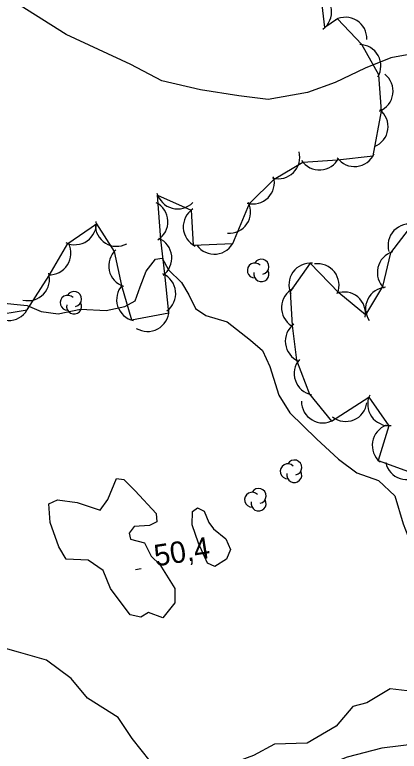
# Model space of a CAD drawing. Extents: x 646142 to 649934, y 5874075 to 5876351.
# Drawn here: x 647810.5 to 647864.2, y 5875254.4 to 5875357.4 of the extents above; entities that cross this region are included whole.
import ezdxf

# ---------------------------------------------------------------- set-up
doc = ezdxf.new("R2010")
doc.units = 0
for name, color, linetype in [('Niveau 1', 7, 'Continuous'), ('Niveau 2', 7, 'Continuous'), ('Niveau 3', 7, 'Continuous'), ('Niveau 44', 7, 'Continuous')]:
    doc.layers.add(name, color=color, linetype=linetype)

msp = doc.modelspace()

# ---------------------------------------------------------------- linework, layer by layer
at = {"layer": 'Niveau 1'}
for points in [[(647830.76, 5875280.54), (647832.81, 5875277.18), (647832.82, 5875275.17), (647831.17, 5875273.1), (647829.14, 5875273.83), (647828.08, 5875273.16), (647826.59, 5875273.51), (647823.85, 5875277.19), (647822.83, 5875279.7), (647820.74, 5875281.16), (647817.65, 5875281.28), (647816.65, 5875283.02), (647815.44, 5875286.41), (647815.25, 5875289.02), (647816.43, 5875289.59), (647819.21, 5875289.21), (647822.39, 5875288.15), (647823.49, 5875289.6), (647824.67, 5875292.58), (647825.69, 5875292.4), (647827.29, 5875290.84), (647830.22, 5875287.68), (647830.32, 5875286.52), (647829.31, 5875285.97), (647827.14, 5875285.85), (647826.44, 5875284.94), (647826.63, 5875284.07), (647828.58, 5875283.55), (647829.54, 5875281.69), (647830.76, 5875280.54)], [(647838.25, 5875285.51), (647839.95, 5875284.13), (647840.59, 5875282.63), (647840.04, 5875281.29), (647838.4, 5875280.28), (647837.41, 5875280.73), (647836.14, 5875283.51), (647835.23, 5875286.09), (647835.29, 5875287.94), (647836.02, 5875288.46), (647836.91, 5875288), (647837.56, 5875286.39), (647838.25, 5875285.51)]]:
    msp.add_lwpolyline(points, dxfattribs=at)
at = {"layer": 'Niveau 2'}
for points in [[(647826.71, 5875350.42), (647817.68, 5875354.63), (647811.24, 5875358.66), (647808.66, 5875360.86)], [(647870.16, 5875360.01), (647868.23, 5875356.56), (647867.78, 5875352.92), (647866.8, 5875352.04), (647862.99, 5875351.36), (647859.42, 5875349.92), (647855.22, 5875347.91), (647851.37, 5875346.5), (647845.85, 5875345.53), (647841.76, 5875346.05), (647836.41, 5875346.89), (647831.02, 5875348.12), (647826.71, 5875350.42)], [(647808, 5875317.14), (647812.19, 5875316.74), (647814.18, 5875315.88), (647816.56, 5875315.57), (647819.64, 5875316.23), (647823.25, 5875316.05), (647825.84, 5875316.6), (647827.28, 5875317.37), (647828, 5875319.35), (647828.81, 5875321.51), (647830.11, 5875323.21), (647831.05, 5875323.37), (647831.93, 5875321.72), (647833.78, 5875319.96), (647834.78, 5875318.21), (647835.74, 5875316.3), (647837.18, 5875315.33), (647840.12, 5875314.46), (647843.38, 5875311.9), (647845.09, 5875310.45), (647846.08, 5875308.2), (647846.62, 5875306.58), (647847.34, 5875304.2), (647848.91, 5875301.73)], [(647848.91, 5875301.73), (647852.61, 5875298.09), (647855.67, 5875295.28), (647858.26, 5875293.37), (647861.27, 5875292.29), (647863.55, 5875290.12), (647864.74, 5875286.22), (647865.7, 5875283.69), (647868.08, 5875282.27), (647871.26, 5875280.53), (647872.65, 5875278.22), (647874.35, 5875276.22), (647877.11, 5875274.78), (647878.03, 5875273.31), (647877.81, 5875272.05), (647875.59, 5875271.21), (647872.25, 5875268.56), (647871.03, 5875266.53), (647870.48, 5875264.63), (647868.73, 5875262.94), (647866.05, 5875262.77), (647862.88, 5875263.16), (647859.64, 5875261.2), (647857.67, 5875260.71)], [(647857.67, 5875260.71), (647855.34, 5875257.95), (647851.3, 5875255.57), (647846.77, 5875255.43), (647843.84, 5875253.83), (647839.55, 5875252.26), (647838.14, 5875250.55), (647835.87, 5875250.26), (647833.02, 5875252.02), (647829.39, 5875253.04), (647826.86, 5875256.24), (647824.9, 5875259.16), (647820.62, 5875261.84), (647818.34, 5875264.62), (647814.91, 5875267.17), (647811, 5875268.27), (647807.66, 5875269.2)], [(647867.06, 5875255.52), (647861.76, 5875254.85)], [(647861.76, 5875254.85), (647856.89, 5875253.6), (647853.52, 5875252.24), (647849.05, 5875250.28), (647844.96, 5875248.51), (647840.62, 5875244.97), (647838.89, 5875244.43), (647830.85, 5875245.18), (647825.4, 5875243.31), (647822.54, 5875243.36), (647816.82, 5875245.05), (647814.33, 5875247.01), (647811.37, 5875251.43), (647808.05, 5875253.78)]]:
    msp.add_lwpolyline(points, dxfattribs=at)
at = {"layer": 'Niveau 3'}
msp.add_line((647827.33, 5875279.85), (647828.12, 5875279.97), dxfattribs=at)
at = {"layer": 'Niveau 44'}
for points in [[(647855.55, 5875337.07), (647860.52, 5875337.65), (647861.69, 5875343.89), (647861.32, 5875348.95), (647858.95, 5875353.19), (647855.53, 5875356.8), (647853.76, 5875355.57), (647853.2, 5875360.39)], [(647807.1, 5875315.28), (647812.23, 5875316.14), (647815.3, 5875320.94), (647817.89, 5875325.4), (647821.88, 5875328.16), (647824.36, 5875324.28), (647825.37, 5875319.53), (647826.77, 5875314.71), (647831.99, 5875315.71), (647831.43, 5875321.15), (647830.9, 5875325.98), (647830.43, 5875332.16), (647835.1, 5875330.04), (647835.39, 5875325.19), (647840.94, 5875325.41), (647843.25, 5875330.97), (647846.69, 5875334.39), (647850.7, 5875336.76), (647855.55, 5875337.07)], [(647866.01, 5875328.09), (647862.93, 5875324.11), (647861.85, 5875319.38), (647859.45, 5875315.42), (647855.72, 5875318.52), (647851.74, 5875322.66), (647848.92, 5875318.71), (647849.2, 5875313.92), (647849.82, 5875309.1), (647851.64, 5875304.36), (647854.71, 5875300.58), (647859.92, 5875303.92), (647862.71, 5875299.94), (647861.25, 5875295.08), (647866.98, 5875292.98)]]:
    msp.add_lwpolyline(points, dxfattribs=at)
for centre, radius, start, end in [((647851.73, 5875357.78), 3, 306.6927, 66.6706), ((647856.65, 5875354.02), 3, 357.9201, 117.8981), ((647858.6, 5875350.21), 3, 329.1791, 89.157), ((647860.31, 5875346.69), 3, 291.9557, 51.9337), ((647859.61, 5875341.73), 3, 291.9557, 51.9337), ((647847.28, 5875337.45), 3, 254.7983, 14.7763), ((647857.93, 5875339.15), 3, 216.0029, 335.9809), ((647853.01, 5875338.68), 3, 213.6252, 333.6031), ((647843.73, 5875333.93), 3, 254.7983, 14.7763), ((647833.23, 5875333.24), 3, 195.1987, 315.1766), ((647828.86, 5875328.44), 3, 302.4776, 62.4555), ((647840.42, 5875329.84), 3, 265.5643, 25.5422), ((647837.01, 5875327.72), 3, 123.359, 243.3369), ((647818.88, 5875328.23), 3, 244.6456, 4.6235), ((647824.72, 5875328.01), 3, 178.1351, 298.113), ((647865.6, 5875325.12), 3, 76.2029, 196.1808), ((647815.33, 5875324.03), 3, 267.1826, 27.1606), ((647829.41, 5875323.37), 3, 306.2947, 66.2727), ((647838.34, 5875326.91), 3, 216.0088, 335.9867), ((647826.59, 5875322.27), 3, 131.9801, 251.9581), ((647864.11, 5875321.36), 3, 107.1521, 227.13), ((647844.01, 5875321.63), 1.05, 44.1154, 269.804), ((647844.91, 5875322.16), 1.05, 282.2692, 149.7263), ((647851.77, 5875319.66), 3, 84.4612, 204.4391), ((647852.76, 5875319.57), 3, 338.181, 98.1589), ((647812.34, 5875320.41), 3, 256.3034, 16.2813), ((647829.96, 5875318.4), 3, 306.2947, 66.2727), ((647844.91, 5875321.11), 1.05, 166.9369, 29.6212), ((647827.7, 5875317.56), 3, 137.8854, 257.8633), ((647850.73, 5875316.44), 3, 117.6579, 237.6358), ((647862.47, 5875316.3), 3, 94.05, 214.0279), ((647817.86, 5875317.11), 1.05, 44.1154, 269.804), ((647818.76, 5875317.64), 1.05, 282.2692, 149.7263), ((647856.46, 5875315.62), 3, 350.2757, 110.2537), ((647818.76, 5875316.59), 1.05, 166.9369, 29.6212), ((647809.63, 5875317.64), 3, 216.0111, 335.9891), ((647829.01, 5875316.1), 3, 238.4535, 358.4315), ((647851.26, 5875311.74), 3, 127.3923, 247.3702), ((647852.5, 5875307.24), 3, 139.2006, 259.1785), ((647862.76, 5875302.94), 3, 154.9999, 274.9778), ((647853.51, 5875303.33), 3, 179.6207, 299.5987), ((647856.68, 5875303.53), 3, 232.3639, 352.3419), ((647863.4, 5875297.18), 3, 110.4291, 230.407), ((647848.61, 5875293.56), 1.05, 44.1154, 269.804), ((647849.51, 5875294.09), 1.05, 282.2692, 149.7263), ((647865.21, 5875295.4), 3, 192.0096, 311.9875), ((647849.51, 5875293.04), 1.05, 166.9369, 29.6212), ((647843.63, 5875289.59), 1.05, 44.1154, 269.804), ((647844.53, 5875290.12), 1.05, 282.2692, 149.7263), ((647844.53, 5875289.07), 1.05, 166.9369, 29.6212)]:
    msp.add_arc(centre, radius, start, end, dxfattribs=at)

# ---------------------------------------------------------------- texts
at = {"layer": 'Niveau 3'}
msp.add_text('50,4 ', height=3, rotation=8.9405, dxfattribs=at).set_placement((647830.18, 5875280.26))

doc.saveas('drawing.dxf')
